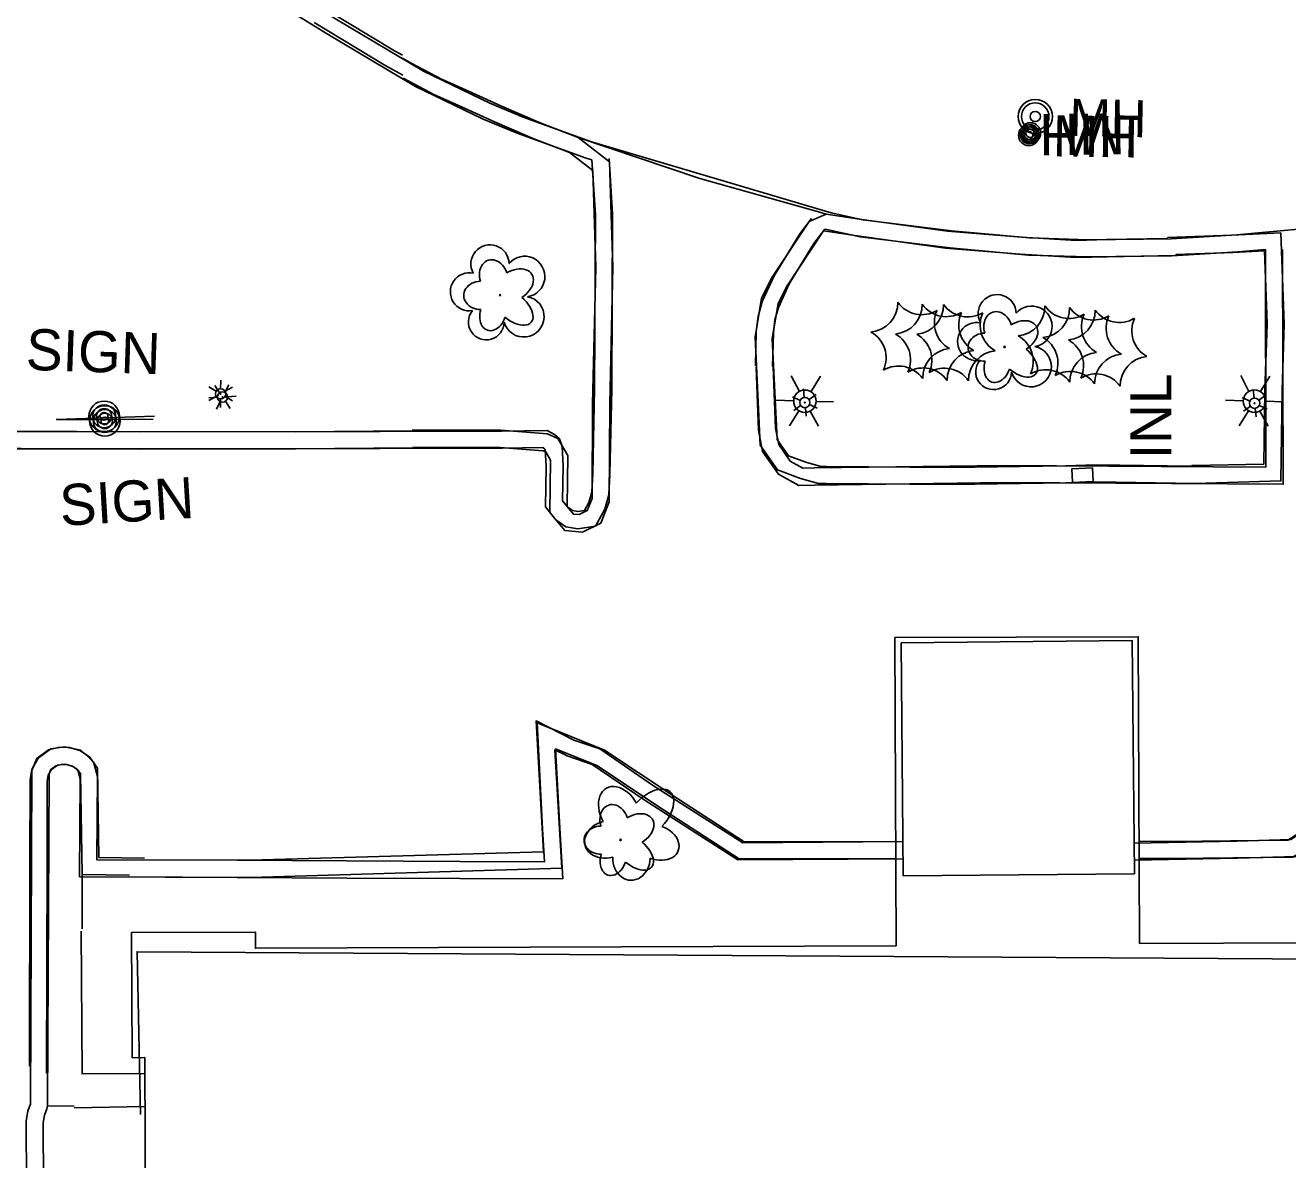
# Model space of a CAD drawing. Extents: x 588843 to 2552415, y 180129 to 269402.
# Drawn here: x 594853.7 to 595037.9, y 184200.9 to 184366.4 of the extents above; entities that cross this region are included whole.
import ezdxf

# ---------------------------------------------------------------- set-up
doc = ezdxf.new("R2010")
doc.units = 0
for name, color, linetype in [('Default', 7, 'Continuous'), ('E_BLD', 7, 'Continuous'), ('E_DWY', 7, 'Continuous'), ('E_LAND_Vegetation', 7, 'Continuous'), ('E_LTG', 7, 'Continuous'), ('E_MISCPROP', 7, 'Continuous'), ('E_PATH_Sidewalk', 7, 'Continuous'), ('E_RDWY_C_and_G', 7, 'Continuous'), ('E_SGN', 7, 'Continuous'), ('E_SGN_Text', 7, 'Continuous'), ('E_UTL_MH', 7, 'Continuous'), ('E_UTL_MH_Text', 7, 'Continuous'), ('E_UTL_SAN', 7, 'Continuous'), ('Level 11', 7, 'Continuous'), ('Level 12', 7, 'Continuous'), ('Level 14', 7, 'Continuous'), ('Level 15', 7, 'Continuous'), ('Level 16', 7, 'Continuous'), ('Level 17', 7, 'Continuous'), ('Level 18', 7, 'Continuous')]:
    doc.layers.add(name, color=color, linetype=linetype)

# ---------------------------------------------------------------- blocks, each defined once
blk = doc.blocks.new('LPOL')
at = {"layer": 'Default'}
for p, q in [((-4, 0), (-1.5, 0)), ((-0.75, 1.3), (-2, 3.46)), ((0.75, 1.3), (2, 3.46)), ((1.5, 0), (4, 0)), ((-2, -3.46), (-0.75, -1.3)), ((2, -3.46), (0.75, -1.3))]:
    blk.add_line(p, q, dxfattribs=at)
for radius in [1.5, 1.5, 1.5, 0.125]:
    blk.add_circle((0, 0), radius, dxfattribs=at)
blk = doc.blocks.new('POLE')
at = {"layer": 'Default'}
for radius in [4.46, 3.35, 2.23, 1.12]:
    blk.add_circle((0, 0), radius, dxfattribs=at)
blk = doc.blocks.new('SIGN')
at = {"layer": 'Default'}
blk.add_text('SIGN', height=12, dxfattribs=at).set_placement((-18.55, -6))
blk = doc.blocks.new('MH')
at = {"layer": 'E_UTL_MH'}
for radius in [5, 4, 1.5]:
    blk.add_circle((0, 0), radius, dxfattribs=at)
blk.add_text('MH', height=10.8, dxfattribs=at).set_placement((10, -5.4))
blk = doc.blocks.new('MHO_3')
at = {"layer": 'E_UTL_MH'}
for centre, radius in [((0.3, -0.4), 9.84), ((0.3, -0.4), 7.98), ((0.2, -0.5), 6.35), ((0.1, -0.5), 3.97)]:
    blk.add_circle(centre, radius, dxfattribs=at)
blk = doc.blocks.new('MHT_3')
at = {"layer": 'E_UTL_MH_Text'}
blk.add_text('MH', height=39.37, dxfattribs=at).set_placement((-32.2, -19.7))
blk = doc.blocks.new('LPOL_4')
at = {"layer": 'E_LTG'}
for p, q in [((-13.1, 0), (-4.9, 0)), ((-2.5, 4.3), (-6.6, 11.4)), ((2.5, 4.3), (6.6, 11.4)), ((4.9, 0), (13.1, 0)), ((-6.6, -11.4), (-2.5, -4.3)), ((6.6, -11.4), (2.5, -4.3))]:
    blk.add_line(p, q, dxfattribs=at)
for radius in [4.92, 4.92, 4.92, 0.41]:
    blk.add_circle((0, 0), radius, dxfattribs=at)
blk = doc.blocks.new('DTRE_4')
at = {"layer": 'E_LAND_Vegetation'}
blk.add_circle((-0.6, 0), 0.601, dxfattribs=at)
for centre, major_axis, ratio in [((-6.1, 17.5), (4.5, -16.3), 0.782863), ((13.3, 9), (-17.3, -9.6), 0.691916), ((-19.3, 0.5), (16.2, -0.4), 0.832022), ((11.6, -12.2), (-16.4, 15), 0.560249), ((-8.2, -17.2), (5.9, 15.9), 0.716896)]:
    blk.add_ellipse(centre, major_axis=major_axis, ratio=ratio, start_param=1.570796, end_param=4.712389, dxfattribs=at)
blk = doc.blocks.new('POLE_3')
at = {"layer": 'E_MISCPROP'}
for radius in [14.6, 11, 7.32, 3.66]:
    blk.add_circle((0, 0), radius, dxfattribs=at)
blk = doc.blocks.new('SIGN_3')
at = {"layer": 'E_SGN'}
blk.add_text('SIGN', height=39.37, dxfattribs=at).set_placement((-56.1, -19.7))

msp = doc.modelspace()

# ---------------------------------------------------------------- linework, layer by layer
at = {"layer": 'E_BLD'}
msp.add_lwpolyline([(594981.51, 184276.33), (595015.24, 184276.64), (595015.55, 184242.64), (594981.82, 184242.33)], close=True, dxfattribs=at)
msp.add_lwpolyline([(594870.51, 184207.51), (594870.51, 184207.51), (594870.03, 184231.25), (595138.15, 184229.56), (595139.97, 184165.01), (595122.81, 184165.42), (595122.52, 184167.48), (595037.18, 184163.84), (595037.95, 184133.86)], dxfattribs=at)
at = {"layer": 'E_DWY'}
for points in [[(594936.4, 184346.8), (594936.92, 184338.78), (594936.79, 184313.37), (594936.52, 184301.04)], [(594938.9, 184346.97), (594939.42, 184338.85), (594939.29, 184313.34), (594939.02, 184300.98)], [(594960.24, 184316.72), (594960.38, 184321.75), (594960.64, 184323.94), (594961.25, 184326.12), (594962.98, 184329.89), (594966.71, 184336), (594968.42, 184338.22)], [(594962.74, 184316.65), (594962.88, 184321.56), (594963.1, 184323.45), (594963.6, 184325.26), (594965.19, 184328.71), (594968.78, 184334.58), (594970.4, 184336.7)], [(595037.17, 184333.73), (595037.25, 184299.46), (594996.55, 184299.7), (594968.9, 184299.34), (594966.58, 184299.27), (594963.61, 184300.92), (594961.29, 184304.25), (594960.7, 184307.34), (594960.34, 184316.56)], [(595034.67, 184333.72), (595034.74, 184301.97), (594996.54, 184302.2), (594968.85, 184301.84), (594967.19, 184301.79), (594965.33, 184302.83), (594963.65, 184305.25), (594963.19, 184307.63), (594962.84, 184316.65)], [(594905.43, 184307.16), (594870.6, 184307.09), (594833.08, 184307.29), (594833.38, 184265.42), (594833.76, 184223.13)], [(594910.19, 184307.25), (594893.15, 184307.11), (594876.64, 184307.14), (594860.81, 184307.13), (594839.86, 184307.15), (594833.09, 184307.18), (594833.3, 184287.93), (594833.44, 184270.64), (594833.67, 184247.1), (594833.82, 184228.45), (594834.02, 184210.87), (594834.22, 184186.97), (594834.31, 184171.42), (594834.55, 184151.65), (594834.69, 184136.47), (594834.88, 184121.51), (594834.96, 184107.79), (594835.21, 184097.45), (594835.9, 184088.54), (594836.68, 184082.59), (594837.29, 184078.75), (594837.38, 184077.08), (594837, 184074.31)], [(594936.52, 184301.04), (594936.37, 184298.31), (594935.94, 184296.79), (594935.31, 184295.63), (594934.35, 184295.49), (594933.56, 184295.61), (594932.88, 184296.11), (594932.12, 184297.04), (594932.21, 184302.14), (594932.07, 184304.95), (594931.67, 184306.09), (594930.92, 184306.71), (594929.86, 184307.31), (594923.27, 184307.21), (594905.43, 184307.16)], [(594905.44, 184304.66), (594870.6, 184304.59), (594835.6, 184304.77), (594835.88, 184265.44), (594836.27, 184222.08)], [(594910.26, 184304.75), (594893.15, 184304.61), (594876.63, 184304.64), (594860.81, 184304.63), (594839.85, 184304.65), (594835.62, 184304.67), (594835.8, 184287.95), (594835.94, 184270.66), (594836.17, 184247.12), (594836.32, 184228.47), (594836.52, 184210.89), (594836.72, 184186.98), (594836.81, 184171.45), (594837.05, 184151.68), (594837.19, 184136.5), (594837.38, 184121.53), (594837.46, 184107.83), (594837.71, 184097.57), (594838.38, 184088.8), (594839.15, 184082.95), (594839.78, 184079.01), (594839.89, 184076.97), (594839.47, 184073.97)], [(594939.01, 184300.9), (594938.85, 184297.9), (594938.28, 184295.84), (594936.91, 184293.34), (594934.35, 184292.96), (594932.58, 184293.23), (594931.15, 184294.27), (594929.6, 184296.16), (594929.71, 184302.1), (594929.59, 184304.46), (594929.54, 184304.6), (594929.5, 184304.64), (594929.22, 184304.8), (594923.29, 184304.71), (594905.44, 184304.66)], [(594886.54, 184244.6), (594929.35, 184245.85), (594928.24, 184264.93), (594933.75, 184262.13), (594937.57, 184260.85), (594945.4, 184255.48), (594958.4, 184247.16), (594981.77, 184247.33)], [(594853.88, 184197.39), (594853.84, 184206.52), (594854.1, 184208.03), (594854.46, 184209.01), (594854.69, 184257.69), (594855.39, 184259.46), (594857.11, 184260.7), (594858.7, 184261.08), (594860.19, 184261.04), (594861.7, 184260.59), (594863.08, 184259.71), (594864.24, 184258.02), (594864.46, 184244.99), (594871.13, 184244.92)], [(594854.34, 184214.55), (594854.4, 184244.57), (594854.44, 184256.34), (594854.69, 184257.83), (594855.59, 184259.49), (594857.46, 184260.85), (594859.46, 184261.13), (594861.82, 184260.65), (594863.68, 184258.94), (594864.25, 184256.81), (594864.17, 184244.67), (594886.62, 184244.6)], [(594886.61, 184242.1), (594931.99, 184243.42), (594930.99, 184260.73), (594932.78, 184259.82), (594936.44, 184258.59), (594944.01, 184253.4), (594957.67, 184244.65), (594981.8, 184244.83)], [(594856.38, 184197.41), (594856.34, 184206.31), (594856.52, 184207.39), (594856.88, 184208.35), (594856.96, 184208.77), (594857.19, 184257.2), (594857.44, 184257.86), (594858.17, 184258.38), (594858.96, 184258.57), (594859.79, 184258.55), (594860.66, 184258.29), (594861.31, 184257.87), (594861.76, 184257.22), (594862, 184242.52), (594868.94, 184242.44)], [(594856.83, 184213.51), (594856.9, 184244.56), (594856.94, 184256.12), (594857.08, 184257), (594857.52, 184257.8), (594858.42, 184258.46), (594859.38, 184258.6), (594860.64, 184258.34), (594861.45, 184257.59), (594861.75, 184256.49), (594861.65, 184242.18), (594886.61, 184242.1)], [(595015.51, 184247.11), (595030.5, 184247.38), (595038.38, 184247.62), (595052.56, 184256.76)], [(595015.53, 184244.61), (595030.57, 184244.88), (595039.15, 184245.14), (595053.92, 184254.66)]]:
    msp.add_lwpolyline(points, dxfattribs=at)
at = {"layer": 'E_PATH_Sidewalk'}
for points in [[(594862, 184242.52), (594862.03, 184234.73)], [(594862.03, 184234.73), (594862.03, 184234.61)], [(594856.96, 184208.78), (594860.84, 184208.74)]]:
    msp.add_lwpolyline(points, dxfattribs=at)
at = {"layer": 'E_RDWY_C_and_G'}
for points in [[(594786.22, 184343.19), (594786.88, 184348.37), (594787.84, 184352.98), (594789.45, 184357.33), (594792.04, 184362.54), (594795.47, 184367.36), (594798.75, 184371.25), (594803.75, 184375.92), (594808.71, 184378.87), (594815.42, 184381.56), (594823.37, 184383.36), (594837.57, 184384.79), (594851.47, 184384.89), (594860.16, 184384.18), (594869.02, 184382.24), (594879.55, 184378.28), (594887.72, 184374.3), (594899.21, 184367.2), (594911.84, 184359.72), (594921.62, 184354.99)], [(594788.7, 184342.87), (594789.35, 184347.96), (594790.25, 184352.29), (594791.75, 184356.34), (594794.19, 184361.26), (594797.44, 184365.83), (594800.57, 184369.52), (594805.26, 184373.91), (594809.82, 184376.62), (594816.17, 184379.16), (594823.77, 184380.89), (594837.71, 184382.29), (594851.38, 184382.39), (594859.79, 184381.7), (594868.31, 184379.84), (594878.56, 184375.99), (594886.51, 184372.11), (594897.91, 184365.06), (594910.66, 184357.51), (594920.53, 184352.74)], [(594908.76, 184362.06), (594907.57, 184362.7), (594897.2, 184368.97)], [(594908.83, 184359.17), (594906.33, 184360.53), (594895.88, 184366.84)], [(595101.54, 184354.28), (595087, 184348.42), (595079.17, 184345.52), (595072.97, 184343.38), (595071.73, 184342.98), (595050.31, 184337.82), (595042.65, 184336.95), (595030.51, 184335.86), (595020.91, 184335.29), (595008.77, 184335.13), (595000.26, 184335.39), (594988.87, 184336.45), (594975.93, 184338.04), (594971.3, 184339.04), (594936.33, 184349.44), (594926.38, 184353.03), (594921.49, 184355.05)], [(594936.4, 184346.8), (594935.54, 184347.06), (594925.48, 184350.69), (594920.53, 184352.74)], [(595034.67, 184333.72), (595030.7, 184333.37), (595021, 184332.8), (595008.75, 184332.63), (595000.1, 184332.9), (594988.6, 184333.96), (594975.52, 184335.57), (594970.68, 184336.62), (594970.4, 184336.7)]]:
    msp.add_lwpolyline(points, dxfattribs=at)
at = {"layer": 'E_SGN'}
msp.add_line((594858.4, 184308.84), (594872.36, 184308.95), dxfattribs=at)
msp.add_lwpolyline([(594858.23, 184308.9), (594872.58, 184309.37)], dxfattribs=at)
at = {"layer": 'Level 11'}
for points in [[(594908.77, 184361.64), (594910, 184360.92), (594914.45, 184358.56), (594917.84, 184357.04), (594923.19, 184354.61), (594928.84, 184352.2), (594934.38, 184350.07)], [(594908.85, 184358.7), (594913.35, 184356.31), (594916.81, 184354.76), (594922.18, 184352.33), (594927.9, 184349.88), (594933.14, 184347.87)], [(594934.38, 184350.07), (594952.16, 184344.06), (594969.1, 184339.3)], [(594969.1, 184339.3), (594970.55, 184338.89)], [(594970.55, 184338.89), (594970.89, 184338.84)], [(594970.89, 184338.84), (594975.42, 184338.16), (594988.26, 184336.39), (594999.05, 184335.51), (595007.11, 184335.04), (595011.49, 184335.15)], [(594970.18, 184336.42), (594970.87, 184336.32)], [(594970.87, 184336.32), (594975.07, 184335.69), (594987.99, 184333.9), (594998.88, 184333.02), (595007.07, 184332.54), (595011.56, 184332.66)], [(595011.52, 184335.16), (595020.29, 184335.3), (595020.41, 184335.44), (595029.78, 184335.78), (595036.91, 184336.14)], [(595011.56, 184332.66), (595021.49, 184332.82), (595021.62, 184332.98), (595029.88, 184333.28), (595034.5, 184333.51)]]:
    msp.add_lwpolyline(points, dxfattribs=at)
at = {"layer": 'Level 12'}
msp.add_lwpolyline([(595138.68, 184232.95), (595016.3, 184232.45), (595016.11, 184277.22), (594980.59, 184277.08), (594980.77, 184232.13), (594887.31, 184231.75), (594887.3, 184234.12), (594869.23, 184234.05), (594869.31, 184215.79), (594871.15, 184215.8), (594871.35, 184165.98), (594972.3, 184166.38), (594972.46, 184126.14), (595038.19, 184126.4), (595038.03, 184167.45), (595122.17, 184167.79), (595122.19, 184164.36), (595141.06, 184164.43), (595140.98, 184183.32), (595138.88, 184183.31)], close=True, dxfattribs=at)
at = {"layer": 'Level 14'}
for p, q in [((594966.67, 184313), (594965.48, 184315.3)), ((594968.38, 184312.99), (594969.74, 184315.23)), ((595032.26, 184313.01), (595031.06, 184315.32)), ((595033.96, 184313.01), (595035.32, 184315.24)), ((594965.84, 184311.64), (594963.23, 184311.71)), ((594966.59, 184310.15), (594965.23, 184307.96)), ((594968.23, 184310.1), (594969.47, 184307.93)), ((594969.11, 184311.55), (594971.63, 184311.48)), ((595031.42, 184311.65), (595028.82, 184311.72)), ((595032.18, 184310.16), (595030.82, 184307.97)), ((595033.82, 184310.11), (595035.06, 184307.94)), ((595034.7, 184311.56), (595037.22, 184311.49))]:
    msp.add_line(p, q, dxfattribs=at)
for centre in [(594967.47, 184311.57), (595033.06, 184311.58)]:
    msp.add_circle(centre, 1.64, dxfattribs=at)
at = {"layer": 'Level 15'}
msp.add_lwpolyline([(595009.51, 184299.85), (595009.43, 184301.84), (595006.43, 184301.73), (595006.51, 184299.73), (595009.51, 184299.85)], dxfattribs=at)
at = {"layer": 'Level 16'}
for centre, radius in [((595000.36, 184350.7), 1.5), ((595000.37, 184350.7), 1.22), ((595000.36, 184350.69), 0.968), ((595000.33, 184350.68), 0.605)]:
    msp.add_circle(centre, radius, dxfattribs=at)
at = {"layer": 'Level 17'}
for points in [[(594910.26, 184304.88), (594923.01, 184304.84), (594929.27, 184304.34), (594929.66, 184304.17), (594930.36, 184302.98), (594930.24, 184295.34), (594932.43, 184292.72), (594935.01, 184292.48), (594937.68, 184293.79), (594938.93, 184296.9), (594938.99, 184311.17), (594939.45, 184331.11), (594938.98, 184346.52), (594934.38, 184350.07)], [(594910.19, 184307.38), (594923.11, 184307.34), (594929.89, 184306.8), (594931.4, 184306.13), (594932.88, 184303.65), (594932.76, 184296.23), (594933.69, 184295.11), (594934.54, 184295.03), (594935.72, 184295.61), (594936.44, 184297.39), (594936.49, 184311.21), (594936.95, 184331.1), (594936.51, 184345.26), (594933.14, 184347.87)], [(594968.1, 184337.8), (594962.7, 184329.66), (594961.16, 184326.63), (594960.19, 184320.9), (594960.93, 184305.17), (594963.45, 184301.55), (594966.83, 184300.28), (594969.44, 184299.58), (594970.59, 184299.57)], [(594968.1, 184337.8), (594970.55, 184338.89)], [(594970.18, 184336.42), (594964.86, 184328.4), (594963.56, 184325.84), (594962.7, 184320.75), (594963.4, 184306), (594965.06, 184303.62), (594967.59, 184302.67), (594969.79, 184302.07), (594970.61, 184302.07)], [(595036.91, 184336.14), (595037.39, 184322.85), (595037.08, 184313.12), (595036.92, 184299.95), (595024.45, 184299.59)], [(595034.5, 184333.51), (595034.89, 184322.85), (595034.58, 184313.17), (595034.45, 184302.4), (595023.97, 184302.19)], [(594970.61, 184302.07), (594988.96, 184301.91), (595005.5, 184302.16)], [(595009.95, 184302.31), (595005.5, 184302.16)], [(595009.95, 184302.31), (595023.81, 184302.1), (595023.97, 184302.19)], [(594970.59, 184299.57), (594988.97, 184299.41), (595005.53, 184299.66)], [(595005.53, 184299.66), (595009.92, 184299.81)], [(595009.92, 184299.81), (595024.45, 184299.59)], [(594929.19, 184249.13), (594928.4, 184264.64), (594938.23, 184260.66)], [(594931.69, 184249.26), (594931.09, 184260.85), (594937.13, 184258.41)], [(594980.71, 184247.34), (594958.61, 184247.31), (594948.05, 184254.14), (594938.23, 184260.66)], [(594980.72, 184244.84), (594957.87, 184244.81), (594946.68, 184252.05), (594937.13, 184258.41)], [(594931.69, 184249.26), (594932.13, 184241.89), (594917.14, 184241.92), (594900.63, 184241.99), (594884.63, 184242.1), (594868.72, 184242.19)], [(595043.05, 184250.78), (595037.92, 184247.52), (595021.18, 184247.35), (595016.23, 184247.36)], [(594929.19, 184249.11), (594929.48, 184244.39), (594917.15, 184244.42), (594900.64, 184244.49), (594884.65, 184244.6), (594870.92, 184244.68)], [(595044.39, 184248.67), (595038.66, 184245.03), (595021.19, 184244.85), (595016.24, 184244.86)], [(594871.15, 184213.47), (594862, 184213.42), (594861.9, 184234.25)], [(594860.84, 184208.46), (594871.17, 184208.65)]]:
    msp.add_lwpolyline(points, dxfattribs=at)
at = {"layer": 'Level 18'}
for centre, radius, start, end in [((594921.52, 184331.62), 2.78, 1.3946, 209.1675), ((594926.56, 184329.76), 2.97, 278.4237, 139.6575), ((594918.52, 184327.54), 2.78, 78.0716, 279.0826), ((594926.45, 184323.91), 2.97, 196.0745, 79.0477), ((594995.53, 184324.35), 2.78, 1.3946, 209.1675), ((594920.98, 184323.14), 2.61, 140.7797, 358.7123), ((594976.72, 184325.95), 4.3, 275.2113, 0.9762), ((594980.28, 184325.66), 4.3, 275.2113, 0.9762), ((594984.53, 184328.5), 4.3, 215.2113, 300.9762), ((594983.4, 184325.63), 4.3, 275.2113, 0.9762), ((594988.09, 184328.21), 4.3, 215.2113, 300.9762), ((594990.65, 184323.01), 4.3, 155.2113, 240.9762), ((594991.21, 184328.18), 4.3, 215.2113, 300.9762), ((595000.57, 184322.49), 2.97, 278.4237, 139.6575), ((594998.18, 184325.4), 4.3, 275.2113, 0.9762), ((595001.79, 184325.16), 4.3, 275.2113, 0.9762), ((595006, 184327.95), 4.3, 215.2113, 300.9762), ((595005.53, 184324.8), 4.3, 275.2113, 0.9762), ((595009.6, 184327.72), 4.3, 215.2113, 300.9762), ((595013.34, 184327.36), 4.3, 215.2113, 300.9762), ((594992.53, 184320.27), 2.78, 78.0716, 279.0826), ((594994.21, 184322.72), 4.3, 155.2113, 240.9762), ((594997.33, 184322.69), 4.3, 155.2113, 240.9762), ((595012.12, 184322.46), 4.3, 155.2113, 240.9762), ((595015.72, 184322.22), 4.3, 155.2113, 240.9762), ((595019.46, 184321.86), 4.3, 155.2113, 240.9762), ((594975.02, 184317.9), 4.3, 335.2113, 60.9762), ((594978.58, 184317.62), 4.3, 335.2113, 60.9762), ((594981.7, 184317.58), 4.3, 335.2113, 60.9762), ((594996.49, 184317.36), 4.3, 335.2113, 60.9762), ((594988.96, 184314.97), 4.3, 95.2113, 180.9762), ((595000.46, 184316.64), 2.97, 196.0745, 79.0477), ((595000.09, 184317.12), 4.3, 335.2113, 60.9762), ((595003.83, 184316.76), 4.3, 335.2113, 60.9762), ((594992.52, 184314.68), 4.3, 95.2113, 180.9762), ((594995.64, 184314.64), 4.3, 95.2113, 180.9762), ((594994.99, 184315.87), 2.61, 140.7797, 358.7123), ((595010.42, 184314.42), 4.3, 95.2113, 180.9762), ((595014.03, 184314.18), 4.3, 95.2113, 180.9762), ((595017.76, 184313.82), 4.3, 95.2113, 180.9762), ((594981.14, 184312.41), 4.3, 35.2113, 120.9762), ((594984.7, 184312.13), 4.3, 35.2113, 120.9762), ((594987.82, 184312.09), 4.3, 35.2113, 120.9762), ((595002.61, 184311.87), 4.3, 35.2113, 120.9762), ((595006.21, 184311.63), 4.3, 35.2113, 120.9762), ((595009.95, 184311.27), 4.3, 35.2113, 120.9762)]:
    msp.add_arc(centre, radius, start, end, dxfattribs=at)
for centre, major_axis, ratio in [((594940.46, 184251.59), (1.94, -3.52), 0.691916), ((594944.75, 184251.24), (-3.07, -3.33), 0.560249), ((594938.72, 184247.65), (3.32, 0.9), 0.782863), ((594945.77, 184247.21), (-3.23, 1.21), 0.716896), ((594942.16, 184244.97), (0.09, 3.29), 0.832022)]:
    msp.add_ellipse(centre, major_axis=major_axis, ratio=ratio, start_param=1.570796, end_param=4.712389, dxfattribs=at)

# ---------------------------------------------------------------- block references
at = {"layer": 'E_LAND_Vegetation', "xscale": 0.1524003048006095, "yscale": 0.15240030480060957, "rotation": 2.3276622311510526}
for p in [(594923.1, 184327.06), (594996.69, 184319.5), (594940.67, 184247.57)]:
    msp.add_blockref('DTRE_4', p, dxfattribs=at)
at = {"layer": 'E_LTG'}
for name, p, xscale, yscale, rotation in [('LPOL_4', (594882.5, 184312.19), 0.15240030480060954, 0.15240030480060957, 3.4338469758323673), ('LPOL', (594882.22, 184312.65), 0.5000000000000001, 0.5, -90.36283032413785), ('LPOL_4', (594967.46, 184311.38), 0.1524003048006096, 0.1524003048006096, -24.21972835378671), ('LPOL_4', (595033.08, 184311.28), 0.1524003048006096, 0.1524003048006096, -24.21972835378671)]:
    msp.add_blockref(name, p, dxfattribs=dict(at, xscale=xscale, yscale=yscale, rotation=rotation))
at = {"layer": 'E_MISCPROP'}
for name, p, xscale, yscale, rotation in [('POLE_3', (594865.33, 184308.7), 0.15240030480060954, 0.15240030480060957, 3.4338469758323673), ('POLE', (594865.23, 184309.37), 0.5000000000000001, 0.5, -90.36283032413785)]:
    msp.add_blockref(name, p, dxfattribs=dict(at, xscale=xscale, yscale=yscale, rotation=rotation))
at = {"layer": 'E_SGN_Text'}
for name, p, xscale, yscale, rotation in [('SIGN', (594863.12, 184318.85), 0.4999999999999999, 0.4999999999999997, -1.9555636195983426), ('SIGN_3', (594867.27, 184296.89), 0.15240030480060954, 0.15240030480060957, 3.4338469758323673)]:
    msp.add_blockref(name, p, dxfattribs=dict(at, xscale=xscale, yscale=yscale, rotation=rotation))
at = {"layer": 'E_UTL_MH', "xscale": 0.1524003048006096, "yscale": 0.1524003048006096, "rotation": -0.8080906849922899}
msp.add_blockref('MHO_3', (595000.09, 184350.44), dxfattribs=at)
at = {"layer": 'E_UTL_MH_Text', "xscale": 0.1524003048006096, "yscale": 0.1524003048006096, "rotation": -0.8080906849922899}
msp.add_blockref('MHT_3', (595008.54, 184350.23), dxfattribs=at)
at = {"layer": 'E_UTL_SAN', "xscale": 0.500001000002, "yscale": 0.5000010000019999, "rotation": -1.2027594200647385}
msp.add_blockref('MH', (595001.08, 184353.12), dxfattribs=at)

# ---------------------------------------------------------------- texts
at = {"layer": 'Level 15'}
msp.add_text('INL', height=6, rotation=90, dxfattribs=at).set_placement((595020.93, 184303.13))
at = {"layer": 'Level 16'}
msp.add_text('MH', height=6, rotation=180.5966, dxfattribs=at).set_placement((595014.12, 184353.59))

doc.saveas('drawing.dxf')
